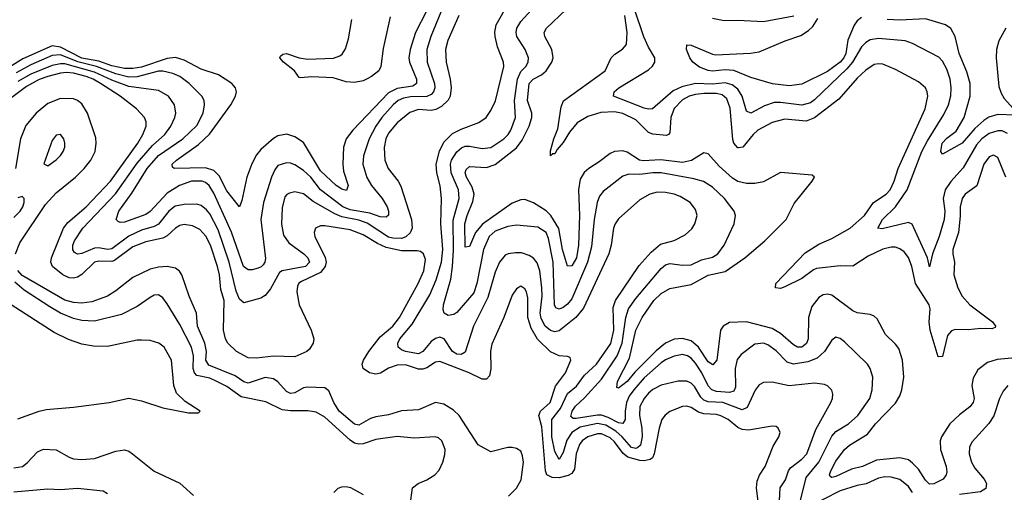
# Model space of a CAD drawing. Header units: inches. Extents: x 1694797 to 1849917, y 907313 to 1017959.
# Tile 309 of 656: x 1703718 to 1708340, y 1001568 to 1003790. Entities that reach past the tile are written whole.
import ezdxf

# ---------------------------------------------------------------- set-up
doc = ezdxf.new("R2010")
doc.units = ezdxf.units.IN
doc.header["$MEASUREMENT"] = 0
doc.layers.add('B7000', color=7, linetype='Continuous')

msp = doc.modelspace()

# ---------------------------------------------------------------- linework, layer by layer
at = {"layer": 'B7000', "color": 5}
for points, elevation in [([(1708354.8, 1003254.8), (1708330, 1003266.7), (1708310, 1003267), (1708270, 1003255.5), (1708235.5, 1003230), (1708210, 1003200.9), (1708147.1, 1003092.9), (1708090, 1003029.9), (1708062.5, 1002990), (1708054, 1002950), (1708061.3, 1002890), (1708057.9, 1002850), (1708034.9, 1002770), (1708003.2, 1002690), (1707990, 1002628), (1707979.7, 1002670), (1707908.4, 1002828.4), (1707890, 1002837), (1707766.7, 1002806.7), (1707747.2, 1002810), (1707769.3, 1002850), (1707830.3, 1002909.7), (1707884.6, 1002990), (1707952.7, 1003170), (1707979.3, 1003220.7), (1708055.9, 1003344.1), (1708078.3, 1003390), (1708090, 1003431.3), (1708091.3, 1003470), (1708086.3, 1003510), (1708070, 1003557.2), (1708050, 1003594.7), (1708033.3, 1003613.3), (1707910, 1003677.1), (1707875.1, 1003690), (1707750, 1003700.7), (1707710, 1003694.5), (1707690, 1003682.8), (1707670, 1003662.7), (1707628.1, 1003590), (1707601.9, 1003558.1), (1707450, 1003413.2), (1707430, 1003398.9), (1707390, 1003387.8), (1707290, 1003400.6), (1707260.1, 1003399.9), (1707214.7, 1003385.3), (1707150, 1003350.7), (1707130, 1003359.7), (1707109.3, 1003430), (1707090, 1003463.7), (1707063.6, 1003483.6), (1707030, 1003493.5), (1706970, 1003487.2), (1706890, 1003489), (1706826, 1003474), (1706785.5, 1003454.5), (1706688.9, 1003371.1), (1706670, 1003369.3), (1706650, 1003374.4), (1706506.3, 1003430), (1706508.5, 1003450), (1706531.2, 1003470), (1706670, 1003554), (1706689, 1003571), (1706699.9, 1003590), (1706699.3, 1003610), (1706670, 1003659.8), (1706648.7, 1003708.7), (1706561.2, 1003970)], 760), ([(1707284.3, 1001530), (1707288.1, 1001590), (1707313.2, 1001626.8), (1707327.9, 1001670), (1707336.7, 1001683.3), (1707390, 1001724.7), (1707412.8, 1001750), (1707455.6, 1001864.4), (1707525.6, 1001990), (1707533.8, 1002010), (1707535.6, 1002030), (1707530, 1002049.2), (1707510, 1002069.7), (1707495.8, 1002075.8), (1707450, 1002082), (1707330, 1002068.7), (1707250, 1002085.6), (1707210, 1002084.4), (1707190, 1002074), (1707171, 1002049), (1707132.9, 1001967.1), (1707110, 1001956.9), (1707018.7, 1001990), (1706950, 1001993.8), (1706930, 1002001.4), (1706915.9, 1002015.9), (1706885.3, 1002065.3), (1706870, 1002081.8), (1706850, 1002090.5), (1706810, 1002090.5), (1706730, 1002072.2), (1706690, 1002052.3), (1706670, 1002034.9), (1706649, 1002010), (1706630, 1001971.1), (1706627.6, 1001930), (1706638.8, 1001870), (1706640.4, 1001830), (1706632.8, 1001790), (1706620.6, 1001779.4), (1706610, 1001774.1), (1706590, 1001778.8), (1706546.5, 1001830), (1706516.2, 1001856.2), (1706470, 1001883.7), (1706430, 1001891.7), (1706350, 1001874.5), (1706310.1, 1001850), (1706286.5, 1001813.5), (1706270, 1001756.4), (1706250, 1001722.2), (1706230, 1001760.4), (1706215.5, 1001830), (1706215.8, 1001910), (1706257.5, 1001962.5), (1706290, 1002032.2), (1706332.3, 1002067.7), (1706370, 1002119.6), (1706426.1, 1002170), (1706492.8, 1002267.2), (1706507.3, 1002330), (1706503.7, 1002436.3), (1706515.2, 1002470), (1706625.7, 1002634.3), (1706682.2, 1002697.8), (1706726, 1002734), (1706790, 1002752.2), (1706842.1, 1002777.9), (1706873.6, 1002806.4), (1706888.3, 1002830), (1706898.2, 1002870), (1706890, 1002898), (1706865.3, 1002930), (1706818.1, 1002958.1), (1706790, 1002969.9), (1706750, 1002977.9), (1706710, 1002978.9), (1706676.4, 1002970), (1706630, 1002942.7), (1706530, 1002853.7), (1706513.4, 1002830), (1706506.3, 1002810), (1706494.3, 1002730), (1706483.2, 1002690), (1706365.4, 1002434.6), (1706329.5, 1002390.5), (1706250, 1002327.3), (1706230, 1002322.8), (1706210, 1002328.7), (1706185.6, 1002350), (1706165.8, 1002385.8), (1706162.2, 1002410), (1706170.5, 1002490), (1706169.9, 1002529.9), (1706160.1, 1002610), (1706147.6, 1002647.6), (1706130, 1002669.1), (1706110, 1002682.1), (1706073.8, 1002693.8), (1706045.5, 1002694.5), (1706010.7, 1002689.3), (1705997.2, 1002682.8), (1705970, 1002649.8), (1705950, 1002602.6), (1705915.5, 1002484.5), (1705848, 1002350), (1705810, 1002227.7), (1705790, 1002215.4), (1705770, 1002218), (1705750, 1002230.5), (1705710.2, 1002290.2), (1705690, 1002297.6), (1705670, 1002291.9), (1705650, 1002276.7), (1705610, 1002230.5), (1705590, 1002219.9), (1705530, 1002230.9), (1705510, 1002238.1), (1705495, 1002250), (1705493.3, 1002270), (1705502.7, 1002290), (1705561, 1002359), (1705643.6, 1002496.4), (1705673.7, 1002566.3), (1705698.6, 1002650), (1705704.9, 1002710), (1705695.1, 1002830), (1705698.5, 1002950), (1705691.5, 1003008.5), (1705676.1, 1003070), (1705672.8, 1003110), (1705688.2, 1003171.8), (1705710, 1003214.4), (1705750, 1003254.4), (1705790, 1003275.9), (1705874.3, 1003305.7), (1705908.5, 1003330), (1705930, 1003362.6), (1705951.7, 1003408.3), (1705990.9, 1003570), (1705989.2, 1003590), (1705961.9, 1003661.9), (1705949.9, 1003709.9), (1705948.4, 1003731.6), (1705954.2, 1003765.8), (1706013.1, 1003866.9)], 860), ([(1707383.8, 1001530), (1707410, 1001638.2), (1707469.7, 1001710.3), (1707530, 1001832.5), (1707550, 1001854.4), (1707608.4, 1001890), (1707652.9, 1001930), (1707709.8, 1002010), (1707720.7, 1002050), (1707722.8, 1002110), (1707710.9, 1002150), (1707698, 1002170), (1707590, 1002275.4), (1707570, 1002291.1), (1707550, 1002296.9), (1707530, 1002284.2), (1707496.1, 1002230), (1707461.6, 1002198.4), (1707418.5, 1002181.5), (1707350.8, 1002170.8), (1707320.5, 1002180.5), (1707270, 1002233.9), (1707230, 1002262), (1707210, 1002269.3), (1707170, 1002264.7), (1707104.4, 1002215.6), (1707086.9, 1002193.1), (1707076.4, 1002150), (1707078.1, 1002061.9), (1707070, 1002043.9), (1707050, 1002037.3), (1706990, 1002042.9), (1706968, 1002050), (1706949.4, 1002069.4), (1706919.8, 1002130), (1706890, 1002175.3), (1706870, 1002198.8), (1706853.7, 1002210), (1706830, 1002216), (1706790, 1002208.8), (1706750, 1002191.7), (1706730, 1002176.6), (1706650, 1002106.1), (1706600.5, 1002050), (1706579.9, 1002020.1), (1706566.1, 1001990), (1706560.2, 1001950), (1706560.5, 1001910), (1706550, 1001891.9), (1706530, 1001895), (1706480.7, 1001920.7), (1706450, 1001931), (1706430, 1001931.6), (1706330, 1001916), (1706316, 1001916), (1706305.5, 1001925.5), (1706312.3, 1001950), (1706327, 1001973), (1706370, 1002013.1), (1706450, 1002100.4), (1706523.4, 1002210), (1706546.9, 1002270), (1706563, 1002390), (1706576.3, 1002430), (1706610, 1002479.8), (1706730, 1002620.5), (1706750, 1002638.2), (1706770, 1002643.6), (1706830, 1002635.5), (1706870, 1002638.1), (1706918.9, 1002661.1), (1706970, 1002673.6), (1706996.2, 1002690), (1707026, 1002730), (1707072.6, 1002830), (1707078.3, 1002870), (1707072.4, 1002890), (1707027.6, 1002950), (1706970, 1003002.6), (1706928.9, 1003028.9), (1706882.3, 1003042.3), (1706730, 1003069.2), (1706690, 1003069.3), (1706630, 1003061.6), (1706577.1, 1003062.9), (1706550, 1003054.7), (1706457.7, 1002982.3), (1706440.1, 1002959.9), (1706429.3, 1002930.7), (1706414.4, 1002850), (1706402.6, 1002722.6), (1706383.1, 1002650), (1706310, 1002478.1), (1706290, 1002452.4), (1706270, 1002436.9), (1706250, 1002428.7), (1706235.8, 1002435.8), (1706229.2, 1002449.2), (1706222.3, 1002650), (1706201.4, 1002761.4), (1706190, 1002788.9), (1706150, 1002814.9), (1706050, 1002823.4), (1706010, 1002818.2), (1705950, 1002795.4), (1705922.8, 1002770), (1705895.4, 1002710), (1705864.6, 1002550), (1705850, 1002505.7), (1705770, 1002414.2), (1705755.8, 1002404.2), (1705730, 1002399.7), (1705710.8, 1002410.8), (1705706.5, 1002426.5), (1705708.3, 1002450), (1705741.8, 1002570), (1705749.9, 1002630), (1705754.3, 1002705.7), (1705753.1, 1002846.9), (1705781.4, 1002950), (1705777.6, 1002990), (1705743.2, 1003070), (1705740.7, 1003110), (1705745.8, 1003130), (1705770, 1003168.5), (1705792.4, 1003187.6), (1705810, 1003194.6), (1705830, 1003195.9), (1705890, 1003184.4), (1705930, 1003189.6), (1705991.7, 1003230), (1706011.9, 1003250), (1706023.6, 1003270), (1706045.5, 1003330), (1706040.6, 1003410), (1706054.5, 1003510), (1706070, 1003545.4), (1706094, 1003570), (1706105.9, 1003590), (1706107.5, 1003610), (1706091.8, 1003650), (1706052.5, 1003710), (1706049, 1003730), (1706052.3, 1003750), (1706070, 1003780.5), (1706168.9, 1003891.1)], 840), ([(1705627.7, 1003830), (1705576, 1003730), (1705551.2, 1003650), (1705545.7, 1003610), (1705547.5, 1003590), (1705581.3, 1003510), (1705581.2, 1003490), (1705563.2, 1003476.8), (1705490, 1003466), (1705450, 1003445.8), (1705282.4, 1003270), (1705251.5, 1003230), (1705237.8, 1003190), (1705234.8, 1003110), (1705238.1, 1003078.1), (1705260.7, 1003010), (1705253, 1002987), (1705230, 1002993.6), (1705204.2, 1003010), (1705130, 1003079.6), (1705050, 1003212), (1705010, 1003238.9), (1704971.6, 1003251.6), (1704930, 1003244), (1704909.3, 1003230.7), (1704850, 1003179.3), (1704830, 1003154.8), (1704807.4, 1003112.6), (1704784.2, 1003050), (1704760.4, 1002939.6), (1704750, 1002909.6), (1704690, 1002986.1), (1704655.2, 1003055.2), (1704630, 1003081.2), (1704590, 1003094.1), (1704444, 1003090), (1704436.2, 1003096.2), (1704434.7, 1003110), (1704453.5, 1003130), (1704557.3, 1003202.7), (1704609, 1003251), (1704709.4, 1003390), (1704731.6, 1003430), (1704736.5, 1003450), (1704731.4, 1003470), (1704714.2, 1003490), (1704651.6, 1003530), (1704570, 1003557.6), (1704490, 1003599.4), (1704450, 1003611.5), (1704410, 1003607.9), (1704290, 1003566.7), (1704250, 1003560.1), (1704210, 1003560.3), (1704150, 1003572.7), (1704090, 1003594.2), (1704010, 1003608.5), (1703910, 1003661.2), (1703870, 1003666.2), (1703733.6, 1003606.4), (1703670, 1003566.4)], 820), ([(1705695.5, 1003824.5), (1705647.7, 1003710), (1705628.9, 1003650), (1705631.4, 1003590), (1705665.3, 1003490), (1705667.4, 1003470), (1705660.5, 1003450), (1705650, 1003438.4), (1705630, 1003428.5), (1705553.4, 1003426.6), (1705519.3, 1003420.7), (1705495.1, 1003410), (1705471.5, 1003390), (1705417.7, 1003330), (1705390.8, 1003290), (1705358.3, 1003230), (1705332.2, 1003150), (1705328.3, 1003110), (1705347.8, 1003047.8), (1705369.6, 1003010), (1705419.1, 1002950), (1705443.4, 1002910), (1705449.5, 1002890), (1705449.3, 1002870.7), (1705438.4, 1002861.6), (1705410, 1002863.2), (1705361.1, 1002881.1), (1705270, 1002896.6), (1705235.9, 1002910), (1705129.6, 1002989.6), (1705084.2, 1003050), (1705050, 1003081.2), (1705010, 1003108.2), (1704990, 1003116), (1704970, 1003117.5), (1704930, 1003105), (1704915.8, 1003084.2), (1704900.1, 1003050), (1704862.5, 1002930), (1704850.1, 1002849.9), (1704872, 1002668), (1704869.6, 1002650), (1704861.9, 1002638.1), (1704852.1, 1002627.9), (1704837.9, 1002622.1), (1704810, 1002614.3), (1704790, 1002614.8), (1704769.5, 1002629.5), (1704711.7, 1002791.7), (1704630, 1002974.1), (1704607.9, 1003010), (1704590, 1003024.6), (1704575.4, 1003030), (1704524.4, 1003030), (1704468.4, 1003010), (1704410, 1002974.8), (1704330, 1002888.9), (1704310, 1002873.5), (1704210, 1002837.8), (1704190, 1002836), (1704180.5, 1002840.5), (1704171.3, 1002851.3), (1704183.9, 1002890), (1704245.3, 1002974.7), (1704317.2, 1003090), (1704370, 1003150.8), (1704484.6, 1003230), (1704550, 1003291.8), (1704578.9, 1003350), (1704585.8, 1003390), (1704583.7, 1003410), (1704572.8, 1003430), (1704514.3, 1003490), (1704470, 1003522.1), (1704436.7, 1003536.7), (1704390, 1003547.9), (1704370, 1003547.8), (1704270, 1003521.3), (1704230, 1003519.6), (1704170, 1003535.1), (1704078.3, 1003570), (1703991.1, 1003591.1), (1703910, 1003624.1), (1703870, 1003620.8), (1703770, 1003577.3), (1703700.9, 1003539.1)], 840), ([(1708410, 1002202.3), (1708306.8, 1002193.2), (1708261.2, 1002178.8), (1708216.1, 1002143.9), (1708194.5, 1002105.5), (1708188.4, 1002070), (1708198.2, 1002010), (1708194.8, 1001990), (1708178.8, 1001970), (1708130, 1001932.8), (1708084.2, 1001890), (1708044.8, 1001830), (1708038.8, 1001810), (1708040.1, 1001770), (1708067.3, 1001690), (1708070, 1001664), (1708067.7, 1001650), (1708053.8, 1001630), (1708010, 1001608), (1707990, 1001606.9), (1707970, 1001625.3), (1707937, 1001677), (1707910, 1001706.2), (1707890, 1001720.4), (1707850, 1001730.8), (1707740.3, 1001719.7), (1707674.3, 1001690), (1707623.1, 1001676.9), (1707550, 1001643.4), (1707530, 1001638.8), (1707522.7, 1001642.7), (1707519.3, 1001650), (1707525.6, 1001670), (1707550, 1001715.4), (1707590, 1001769.2), (1707613.1, 1001790), (1707697.8, 1001842.2), (1707735.2, 1001890), (1707830, 1001988.2), (1707850, 1002022.6), (1707859.9, 1002050), (1707869.3, 1002110), (1707861.8, 1002190), (1707844.8, 1002244.8), (1707830, 1002265.3), (1707782.9, 1002310), (1707743.2, 1002383.2), (1707730, 1002395.6), (1707710, 1002403.8), (1707650, 1002412.2), (1707630, 1002421), (1707530, 1002495.6), (1707510, 1002500.4), (1707490, 1002496.4), (1707470, 1002483.4), (1707437.6, 1002442.4), (1707420.5, 1002390), (1707419.7, 1002290), (1707411.8, 1002268.2), (1707390, 1002251), (1707370, 1002249.9), (1707350, 1002261.4), (1707290, 1002314.4), (1707250, 1002339), (1707130, 1002369.4), (1707050, 1002367.3), (1707020.7, 1002350), (1707007.3, 1002330), (1706990.1, 1002189.9), (1706972.5, 1002167.5), (1706950, 1002181.9), (1706904.9, 1002250), (1706870, 1002280.8), (1706830, 1002292), (1706790, 1002288.6), (1706750, 1002268.9), (1706706.5, 1002233.5), (1706606.3, 1002133.7), (1706570, 1002089.9), (1706530, 1002058.5), (1706521.8, 1002061.8), (1706525.2, 1002090), (1706581.5, 1002198.5), (1706610, 1002331.1), (1706639.9, 1002390), (1706695.2, 1002470), (1706730, 1002502.1), (1706770, 1002526.1), (1706870, 1002544.5), (1706950, 1002589.7), (1707030, 1002606.8), (1707122.7, 1002670), (1707216.8, 1002750), (1707316.1, 1002850), (1707353.8, 1002926.2), (1707438.4, 1003030), (1707449.2, 1003050), (1707439.1, 1003059.1), (1707290, 1003071.8), (1707210, 1003027.7), (1707170, 1003020.2), (1707130, 1003020.3), (1707090, 1003029.5), (1707064.9, 1003044.9), (1707002, 1003102), (1706950, 1003159.4), (1706930, 1003163.7), (1706872.4, 1003127.6), (1706830, 1003118.6), (1706728.4, 1003131.6), (1706645.7, 1003125.7), (1706627.3, 1003130), (1706570, 1003167.4), (1706550, 1003173.1), (1706510.1, 1003169.9), (1706490, 1003161), (1706438.9, 1003121.1), (1706389.2, 1003090.8), (1706368.2, 1003071.8), (1706350, 1003039.7), (1706342, 1002990), (1706346.5, 1002870), (1706341.6, 1002730), (1706332.7, 1002670), (1706310, 1002632.8), (1706290, 1002630.9), (1706267.1, 1002710), (1706248.8, 1002808.8), (1706212.1, 1002870), (1706190, 1002891.2), (1706130, 1002928.8), (1706090, 1002944.7), (1706070, 1002943.2), (1706030, 1002927.8), (1705890.9, 1002829.1), (1705857.9, 1002790), (1705830, 1002724), (1705810, 1002720.7), (1705808.3, 1002830), (1705818.6, 1002870), (1705845, 1002935), (1705851.7, 1002970), (1705843, 1003003), (1705815, 1003050), (1705809, 1003070), (1705813.7, 1003086.3), (1705830, 1003099.8), (1705910, 1003095.5), (1705950, 1003108.4), (1706050, 1003188), (1706077, 1003223), (1706109.9, 1003290), (1706122.7, 1003330), (1706122.8, 1003350), (1706101.4, 1003410), (1706110.5, 1003489.5), (1706128.1, 1003510), (1706167.3, 1003530), (1706189.4, 1003550), (1706216.9, 1003590), (1706222.1, 1003610), (1706216.6, 1003650), (1706182.7, 1003710), (1706180.6, 1003730), (1706191.6, 1003750), (1706282.8, 1003837.2)], 820), ([(1705779.1, 1003810), (1705728.7, 1003691.3), (1705717.6, 1003650), (1705720.6, 1003590), (1705739.6, 1003510), (1705744.3, 1003470), (1705738.7, 1003430), (1705728.9, 1003411.1), (1705698.7, 1003381.3), (1705672.4, 1003367.6), (1705650, 1003363.4), (1705590, 1003367), (1705550, 1003353.7), (1705490, 1003304.5), (1705450, 1003257), (1705437.5, 1003230), (1705429.6, 1003189.6), (1705432.5, 1003130), (1705448.6, 1003090), (1705494.5, 1003030), (1705506.7, 1003006.7), (1705557.7, 1002850), (1705560.7, 1002810), (1705551.8, 1002788.2), (1705531.4, 1002768.6), (1705510, 1002761.5), (1705470, 1002762.6), (1705450, 1002768.1), (1705350, 1002833.2), (1705310, 1002847.4), (1705230, 1002863), (1705197.4, 1002877.4), (1705095.6, 1002935.6), (1705050, 1002971.2), (1705010, 1002980.2), (1704985.4, 1002974.6), (1704971.7, 1002968.3), (1704963.6, 1002956.4), (1704950, 1002906), (1704947.9, 1002827.9), (1704956.4, 1002776.4), (1704981.5, 1002741.5), (1705052.8, 1002690), (1705071.1, 1002670), (1705079.2, 1002650), (1705059.3, 1002630), (1704950.6, 1002609.4), (1704937.9, 1002602.1), (1704895.7, 1002524.3), (1704870, 1002492.8), (1704850, 1002480.5), (1704770, 1002458.9), (1704750, 1002476.4), (1704734.3, 1002514.3), (1704701.5, 1002650), (1704650, 1002802.1), (1704610, 1002876.7), (1704595.3, 1002895.3), (1704570, 1002916.7), (1704550, 1002923), (1704490, 1002921.1), (1704447.4, 1002912.6), (1704417.9, 1002890), (1704370, 1002827.9), (1704350, 1002817.2), (1704290, 1002799.9), (1704230, 1002771.5), (1704150, 1002712.5), (1704130, 1002709.2), (1704090, 1002716.8), (1704070, 1002715.9), (1704010, 1002691.6), (1703990, 1002687.9), (1703975.8, 1002695.8), (1703967.6, 1002707.6), (1703967.9, 1002730), (1703975.6, 1002750), (1704014.8, 1002810), (1704168.2, 1002971.8), (1704270, 1003114.8), (1704342.2, 1003197.8), (1704398.8, 1003250), (1704427.6, 1003290), (1704446.6, 1003330), (1704451.1, 1003350), (1704444.9, 1003390), (1704417.4, 1003430), (1704370, 1003457.2), (1704230, 1003474.9), (1704150, 1003505), (1704070, 1003543.1), (1703930, 1003581.4), (1703910, 1003582.1), (1703870, 1003573.8), (1703770, 1003534), (1703710, 1003499.8)], 860), ([(1705456.7, 1003803.3), (1705425.2, 1003654.8), (1705413.1, 1003570), (1705404.1, 1003550), (1705370, 1003522), (1705350, 1003512.1), (1705330, 1003502.7), (1705290, 1003494.3), (1705250, 1003497.4), (1705190, 1003516.9), (1705090, 1003521.3), (1705036.2, 1003516.2), (1705030, 1003518), (1705008, 1003550), (1704956.3, 1003590), (1704939.6, 1003610), (1704942, 1003618), (1704953, 1003627), (1704970, 1003630.2), (1705030, 1003611), (1705070, 1003604.5), (1705191.1, 1003608.9), (1705220.7, 1003619.3), (1705232, 1003628), (1705247.5, 1003652.5), (1705261.1, 1003698.9), (1705278.1, 1003790)], 780), ([(1708347.1, 1003050), (1708310, 1003141.5), (1708290, 1003152.9), (1708270, 1003145.5), (1708244.2, 1003110), (1708210.9, 1003009.1), (1708156.2, 1002970), (1708142.6, 1002950), (1708133.7, 1002910), (1708133.9, 1002866.1), (1708125.1, 1002790), (1708099.3, 1002710), (1708098.4, 1002690), (1708106.9, 1002650), (1708103.6, 1002590), (1708122.2, 1002530), (1708143.3, 1002490), (1708178.6, 1002450), (1708284.6, 1002370), (1708299.2, 1002350), (1708296.8, 1002343.2), (1708282.6, 1002337.4), (1708230, 1002338.6), (1708170, 1002331.5), (1708110, 1002333), (1708092.6, 1002327.4), (1708074, 1002306), (1708050, 1002206), (1708030, 1002204.5), (1707992.9, 1002330), (1707987, 1002370), (1707992.8, 1002430), (1707987.1, 1002450), (1707924.1, 1002550), (1707906.8, 1002630), (1707891.4, 1002671.4), (1707870, 1002698.3), (1707850, 1002712.7), (1707830, 1002719.9), (1707810, 1002720.7), (1707770, 1002711.7), (1707701.9, 1002678.1), (1707630, 1002631.6), (1707570, 1002632.2), (1707459.3, 1002620.7), (1707445.2, 1002614.8), (1707390, 1002573.6), (1707310, 1002534.2), (1707290, 1002526.4), (1707267, 1002530), (1707268, 1002550), (1707406.3, 1002693.7), (1707470, 1002735), (1707530, 1002761), (1707617.2, 1002810), (1707683.4, 1002870), (1707725.9, 1002930), (1707786.4, 1002970), (1707804.1, 1002990), (1707823.7, 1003030), (1707841.7, 1003090), (1707968.7, 1003370), (1707981.2, 1003430), (1707978.7, 1003450), (1707969.8, 1003470), (1707937.6, 1003497.6), (1707830, 1003555.4), (1707770, 1003580.2), (1707750, 1003582.9), (1707730, 1003578.7), (1707690, 1003551.8), (1707650, 1003514.3), (1707563.5, 1003416.5), (1707450, 1003328), (1707410, 1003312.7), (1707310, 1003321.8), (1707250, 1003306.1), (1707183, 1003270), (1707161.4, 1003250), (1707112.7, 1003190), (1707093.1, 1003186.9), (1707090, 1003186.8), (1707071.4, 1003210), (1707066.7, 1003226.7), (1707054, 1003374), (1707038.2, 1003418.2), (1707016.1, 1003436.1), (1706990, 1003442.1), (1706930, 1003443.3), (1706890, 1003438.3), (1706860.6, 1003430), (1706830, 1003413.1), (1706790, 1003372.3), (1706775.4, 1003330), (1706770, 1003258.4), (1706764.6, 1003250), (1706754.4, 1003245.6), (1706690, 1003252.4), (1706670, 1003259.7), (1706610, 1003319.7), (1706550, 1003348.9), (1706510, 1003356.2), (1706447, 1003353), (1706384.8, 1003335.2), (1706335.6, 1003304.4), (1706298.7, 1003261.3), (1706270, 1003212.5), (1706241, 1003179), (1706230, 1003158.7), (1706221.3, 1003158.7), (1706210, 1003149.5), (1706210, 1003174), (1706225.3, 1003230), (1706243.8, 1003276.2), (1706260.1, 1003379.9), (1706271.6, 1003408.4), (1706467.4, 1003550), (1706494.8, 1003610), (1706511.7, 1003628.3), (1706548.7, 1003651.3), (1706566.4, 1003673.6), (1706570.4, 1003729.6), (1706559.1, 1003810)], 780), ([(1707670, 1003800.2), (1707650, 1003784.2), (1707635.8, 1003764.2), (1707606.3, 1003693.7), (1707595.8, 1003630), (1707587.3, 1003610), (1707570, 1003590.4), (1707510, 1003546.4), (1707390, 1003486.1), (1707330, 1003478.8), (1707252, 1003488), (1707150, 1003518.2), (1707070, 1003550.7), (1707030, 1003554.4), (1706970, 1003548.3), (1706950, 1003551.1), (1706910, 1003567), (1706878.7, 1003590), (1706864.2, 1003610), (1706848, 1003650), (1706849.3, 1003670.7), (1706870, 1003670.4), (1706970, 1003626.8), (1706984.5, 1003624.5), (1707148.5, 1003631.5), (1707190, 1003638.7), (1707312.3, 1003690), (1707384.9, 1003715.1), (1707421.8, 1003738.2), (1707442.1, 1003757.9), (1707464.7, 1003795.3)], 740), ([(1706970, 1003796.8), (1707025.9, 1003785.9), (1707090, 1003787.9), (1707210, 1003781), (1707351.9, 1003808.1)], 760), ([(1708390, 1003340.5), (1708310, 1003344.6), (1708268.3, 1003331.7), (1708243.8, 1003316.2), (1708201.5, 1003278.5), (1708142.3, 1003210), (1708050, 1003157.6), (1708043.1, 1003170), (1708049.4, 1003210), (1708070, 1003233.5), (1708114.3, 1003265.7), (1708152.6, 1003330), (1708180.2, 1003430), (1708180.9, 1003490), (1708164.7, 1003544.7), (1708129.2, 1003630), (1708109.9, 1003709.9), (1708090, 1003747.9), (1708064.8, 1003764.8), (1707970, 1003793.6), (1707850, 1003786.7), (1707790, 1003790.4)], 740), ([(1708347.2, 1003750), (1708314.3, 1003690), (1708304.1, 1003650), (1708302, 1003610), (1708315.2, 1003475.2), (1708324.9, 1003444.9), (1708339.3, 1003419.3), (1708383.9, 1003370)], 740), ([(1707184.7, 1001524.7), (1707176.4, 1001590), (1707179.8, 1001620.2), (1707191.1, 1001648.9), (1707217.7, 1001690), (1707254.9, 1001785.1), (1707282.4, 1001830), (1707287.6, 1001850), (1707279.5, 1001870), (1707270, 1001877.6), (1707250, 1001878.7), (1707139.3, 1001860.7), (1707110, 1001863.8), (1707090, 1001873.2), (1707044.7, 1001910), (1707010, 1001928.6), (1706990, 1001934.2), (1706930, 1001937.5), (1706905.4, 1001945.4), (1706870, 1001967.8), (1706850, 1001973.3), (1706830, 1001971.6), (1706770, 1001948.4), (1706748.3, 1001931.7), (1706733, 1001910), (1706720.3, 1001870), (1706697.4, 1001750), (1706688.7, 1001731.3), (1706677.3, 1001722.7), (1706650, 1001716.2), (1706630, 1001717.7), (1706573.1, 1001733.1), (1706550.9, 1001750.9), (1706510, 1001806.5), (1706490, 1001824), (1706450, 1001842.9), (1706430, 1001843.9), (1706386, 1001830), (1706358.8, 1001810), (1706346.3, 1001793.7), (1706330.1, 1001750), (1706323.4, 1001676.6), (1706310, 1001657), (1706292.8, 1001647.2), (1706250, 1001636), (1706217.7, 1001637.7), (1706193.4, 1001650), (1706187.2, 1001670), (1706170, 1001876.3), (1706155, 1001930), (1706162.8, 1001950), (1706208.8, 1001990), (1706233.4, 1002066.6), (1706280.2, 1002130), (1706305.6, 1002190), (1706302, 1002202), (1706290, 1002207.3), (1706250, 1002209.8), (1706210, 1002228.1), (1706148.5, 1002288.5), (1706119.2, 1002339.2), (1706103.1, 1002390), (1706103.2, 1002483.2), (1706097.2, 1002510), (1706090, 1002525.4), (1706070, 1002537.2), (1706050, 1002524.7), (1706030, 1002494.7), (1705991, 1002390), (1705934.5, 1002265.5), (1705927.6, 1002232.4), (1705930.6, 1002149.4), (1705924.3, 1002115.7), (1705910, 1002100.3), (1705890, 1002099.5), (1705828.2, 1002130), (1705690, 1002183.9), (1705670, 1002180.4), (1705630, 1002154.1), (1705610, 1002147.3), (1705590, 1002147.4), (1705530, 1002167.9), (1705490, 1002166.2), (1705450, 1002151.2), (1705412, 1002128), (1705390, 1002123.9), (1705359.8, 1002130), (1705331.1, 1002150), (1705326.4, 1002170), (1705331.9, 1002190), (1705357.2, 1002230), (1705410, 1002298.7), (1705470, 1002350.1), (1705501, 1002390), (1705589.4, 1002550), (1705614.9, 1002610), (1705622.6, 1002662.6), (1705614, 1002690), (1705599.6, 1002699.6), (1705583.7, 1002703.7), (1705510, 1002703.5), (1705439, 1002719), (1705397.4, 1002737.4), (1705330, 1002779), (1705270, 1002802.5), (1705150, 1002820.8), (1705130, 1002820.6), (1705106.9, 1002810), (1705100.2, 1002790), (1705103, 1002770), (1705152.3, 1002672.3), (1705157, 1002650), (1705152.6, 1002630), (1705130, 1002601.5), (1705040.9, 1002559.1), (1705029.1, 1002550.9), (1705022.5, 1002537.5), (1705018.5, 1002510), (1705030.4, 1002450), (1705085.7, 1002330), (1705098.5, 1002290), (1705095.3, 1002270), (1705079, 1002241), (1705065.5, 1002230), (1705010, 1002204.6), (1704910, 1002208.9), (1704830, 1002198.6), (1704790, 1002201.1), (1704735.8, 1002230), (1704695.9, 1002270), (1704684.8, 1002290), (1704675.5, 1002330), (1704678.5, 1002470), (1704662, 1002522), (1704656.3, 1002590), (1704646.5, 1002630), (1704613.3, 1002730), (1704591.5, 1002771.5), (1704563.4, 1002803.4), (1704530, 1002821.5), (1704490, 1002826.8), (1704470, 1002822.9), (1704450, 1002810.4), (1704410, 1002773.4), (1704390, 1002762.4), (1704310, 1002746.2), (1704250, 1002721.9), (1704162.8, 1002657.2), (1704150, 1002652.5), (1704090, 1002654.5), (1704070, 1002649.5), (1704010, 1002591.7), (1703990, 1002580.1), (1703970, 1002574.7), (1703950, 1002576.3), (1703920.2, 1002590), (1703872.6, 1002630), (1703863.9, 1002650), (1703868, 1002670), (1703924.1, 1002810), (1703944.1, 1002835.9), (1704030.8, 1002910), (1704144.4, 1003030), (1704273, 1003210), (1704296.6, 1003250), (1704312.5, 1003290), (1704312.2, 1003310), (1704303.8, 1003330), (1704265.8, 1003370), (1704189.2, 1003430), (1704097, 1003490), (1704063.1, 1003510), (1704030, 1003522.8), (1703970, 1003539), (1703938.5, 1003541.5), (1703910, 1003538.8), (1703850, 1003522.9), (1703810, 1003507.8), (1703750, 1003474.9), (1703650, 1003400.5)], 880), ([(1703698.1, 1002690), (1703719.5, 1002740.5), (1703839.6, 1002920.4), (1703890, 1002976.1), (1703979.9, 1003050), (1704021.1, 1003090), (1704052.4, 1003130), (1704071.9, 1003170), (1704077.9, 1003210), (1704075.1, 1003235.1), (1704036.2, 1003350), (1704010, 1003394.1), (1703990, 1003410.4), (1703970, 1003418.3), (1703910, 1003418.6), (1703850, 1003395.5), (1703795.6, 1003350), (1703747.7, 1003292.3), (1703721.2, 1003230), (1703698.5, 1003090)], 920), ([(1703690, 1002860.2), (1703720.3, 1002890), (1703733.4, 1002910), (1703739.8, 1002930), (1703738.7, 1002950), (1703730, 1002958), (1703710, 1002952.5)], 940), ([(1706013.2, 1001550), (1706050, 1001588.2), (1706072.8, 1001627.2), (1706082.8, 1001710), (1706079.2, 1001739.2), (1706070, 1001762.2), (1706050, 1001775), (1706030, 1001779.8), (1706010, 1001778.6), (1705930, 1001758), (1705870, 1001792), (1705781.5, 1001930), (1705754.7, 1001954.7), (1705710, 1001982.7), (1705670, 1001989.9), (1705590, 1001956.1), (1705510, 1001951.1), (1705450, 1001932.6), (1705390, 1001923.1), (1705364.8, 1001915.2), (1705310, 1001883.4), (1705290, 1001888.4), (1705217.9, 1001950), (1705192.7, 1001990), (1705170, 1002045.5), (1705150, 1002060.2), (1705070, 1002062.4), (1705050, 1002058.9), (1705010, 1002036.7), (1704990, 1002033.1), (1704970, 1002042.2), (1704930, 1002087.4), (1704910, 1002102.2), (1704870, 1002108.3), (1704790, 1002081.1), (1704770, 1002087.5), (1704730, 1002115.8), (1704606, 1002166), (1704592.6, 1002190), (1704594.5, 1002230), (1704587, 1002270), (1704552.3, 1002350), (1704548.6, 1002410), (1704513.3, 1002490), (1704478.8, 1002590), (1704467.9, 1002607.9), (1704450, 1002621.6), (1704409.9, 1002629.9), (1704370, 1002626.8), (1704330, 1002616.7), (1704250, 1002577.5), (1704170, 1002514.9), (1704130.1, 1002489.9), (1704056.9, 1002463.1), (1704010, 1002457.2), (1703970, 1002461.2), (1703930, 1002472.2), (1703730, 1002588), (1703710, 1002611.3)], 920), ([(1705551.5, 1001508.5), (1705562, 1001590), (1705589.4, 1001610), (1705630, 1001626.9), (1705666.3, 1001650), (1705686.8, 1001673.2), (1705704.5, 1001710), (1705713.9, 1001746.1), (1705715, 1001770), (1705700.4, 1001810), (1705683.9, 1001823.9), (1705668.8, 1001828.8), (1705570, 1001823), (1705490, 1001830.5), (1705390, 1001816.5), (1705330, 1001795.7), (1705310, 1001794.1), (1705290, 1001799.9), (1705270, 1001812.8), (1705150, 1001921.3), (1705110, 1001944.9), (1705071, 1001951), (1704990, 1001951.5), (1704950, 1001956.6), (1704874.2, 1001994.2), (1704757.3, 1002017.3), (1704690, 1002066.2), (1704644.2, 1002090), (1704610, 1002104.8), (1704550, 1002117.8), (1704538.6, 1002130), (1704532.2, 1002150), (1704533.7, 1002210), (1704524.7, 1002250), (1704470, 1002357.2), (1704410, 1002453.7), (1704390, 1002483.1), (1704370, 1002496.4), (1704350, 1002495.1), (1704330, 1002484.8), (1704270, 1002441.4), (1704196.5, 1002403.5), (1704070, 1002373.6), (1704010, 1002376.1), (1703970, 1002385.5), (1703910, 1002411.1), (1703860.3, 1002440.3), (1703738.7, 1002518.7), (1703695.4, 1002555.4)], 940), ([(1703710, 1001914.6), (1703810, 1001950.3), (1703842.5, 1001957.5), (1703970, 1001968.4), (1704138, 1001990), (1704230, 1002010.3), (1704290, 1001998.7), (1704390, 1001965.3), (1704510, 1001942.8), (1704558, 1001942), (1704566, 1001950), (1704494.8, 1001994.8), (1704454.9, 1002034.9), (1704441.7, 1002070), (1704430.7, 1002190), (1704396.8, 1002250), (1704371.6, 1002270), (1704330, 1002281.2), (1704290, 1002284.1), (1704270, 1002283.5), (1704130, 1002253.2), (1704064, 1002256), (1704010, 1002265.4), (1703947, 1002287), (1703879.5, 1002319.5), (1703677.7, 1002450)], 960), ([(1708357.3, 1002070), (1708335.5, 1002044.5), (1708318.3, 1002010), (1708291.7, 1001928.3), (1708267.5, 1001892.5), (1708190, 1001805.1), (1708177.5, 1001782.5), (1708175, 1001750), (1708186, 1001710), (1708202.7, 1001682.7), (1708246.5, 1001630), (1708256.3, 1001610), (1708253.5, 1001586.5), (1708228.7, 1001571.3), (1708130, 1001558)], 840), ([(1703690, 1001682.8), (1703731.1, 1001690), (1703753.7, 1001706.3), (1703801.6, 1001758.4), (1703830, 1001771.5), (1703890, 1001767.7), (1703950, 1001733.2), (1703970, 1001726.4), (1704010, 1001722.9), (1704070, 1001727.5), (1704170, 1001761.6), (1704210, 1001768), (1704230, 1001762), (1704248.5, 1001750), (1704350, 1001667.4), (1704470, 1001611.8), (1704533.8, 1001553.8)], 940), ([(1707910, 1001567.6), (1707890, 1001596.5), (1707850, 1001628.6), (1707810, 1001640.4), (1707779, 1001641), (1707750, 1001635.5), (1707691.8, 1001608.2), (1707650, 1001600.7), (1707570, 1001575.1), (1707410, 1001494.1)], 840), ([(1703689.9, 1001570.1), (1703850, 1001585.2), (1703910, 1001582.5), (1703990, 1001587.5), (1704110, 1001576.2), (1704130, 1001563.1)], 920), ([(1705192.8, 1001567.2), (1705212.6, 1001587.4), (1705230, 1001594.7), (1705250, 1001596.2), (1705270.8, 1001590.8), (1705330, 1001558.6)], 940)]:
    msp.add_lwpolyline(points, dxfattribs=dict(at, elevation=elevation))
at = {"layer": 'B7000', "color": 5, "elevation": 940}
msp.add_lwpolyline([(1703910, 1003249.4), (1703890, 1003246.6), (1703870, 1003221.2), (1703831.6, 1003111.6), (1703850, 1003103), (1703890, 1003130.6), (1703910, 1003150.7), (1703921.6, 1003170), (1703929.6, 1003190), (1703929.6, 1003210), (1703925.1, 1003230)], close=True, dxfattribs=at)

doc.saveas('drawing.dxf')
